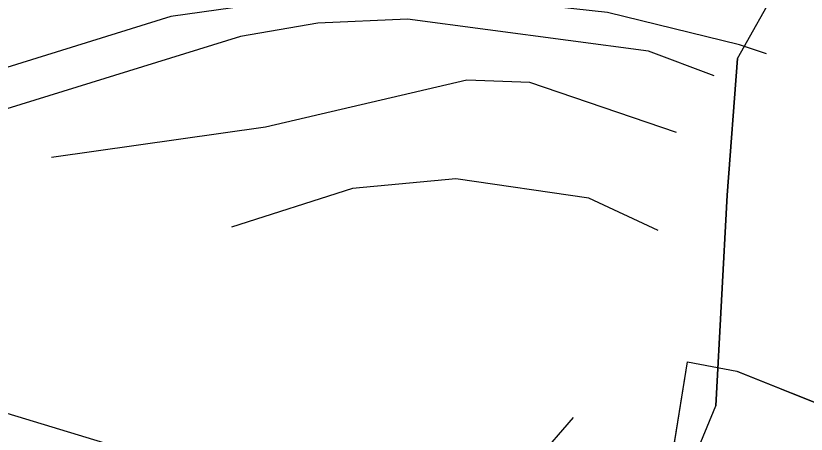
# Model space of a CAD drawing. Extents: x -662620 to -656370, y -1067090 to -1062990.
# Drawn here: x -661327.8 to -661257.9, y -1066382.9 to -1066345.9 of the extents above; entities that cross this region are included whole.
import ezdxf

# ---------------------------------------------------------------- set-up
doc = ezdxf.new("R2010")
doc.units = 0
for name, color, linetype in [('OBVOD_PÚ', 7, 'Continuous'), ('OSTATNÍ_PLOCHA_-_STÁVAJÍCÍ', 7, 'Continuous'), ('SDELOVACÍ_VEDENÍ_-_PODZEMNÍ', 7, 'Continuous'), ('VRSTEVNICE_ZÁKLADNÍ', 7, 'Continuous')]:
    doc.layers.add(name, color=color, linetype=linetype)

msp = doc.modelspace()

# ---------------------------------------------------------------- linework, layer by layer
at = {"layer": 'OBVOD_PÚ'}
for points in [[(-661270.49, -1066389.59), (-661268.39, -1066376.51)], [(-661268.39, -1066376.51), (-661264.03, -1066377.35)], [(-661264.03, -1066377.35), (-661109.35, -1066439.01)]]:
    msp.add_lwpolyline(points, dxfattribs=at)
at = {"layer": 'OSTATNÍ_PLOCHA_-_STÁVAJÍCÍ'}
for p, q in [((-661270.49, -1066389.59), (-661268.39, -1066376.51)), ((-661270.49, -1066389.59), (-661268.39, -1066376.51)), ((-661268.39, -1066376.51), (-661264.03, -1066377.35)), ((-661268.39, -1066376.51), (-661264.03, -1066377.35)), ((-661264.03, -1066377.35), (-661200.757, -1066402.572)), ((-661264.03, -1066377.35), (-661200.757, -1066402.572))]:
    msp.add_line(p, q, dxfattribs=at)
msp.add_lwpolyline([(-661370.76, -1066343.74), (-661375.9, -1066349.21), (-661378.2, -1066355.32), (-661378.35, -1066362.31), (-661375, -1066371.12), (-661365.58, -1066383.94), (-661352.85, -1066393.3), (-661317.72, -1066415.58), (-661309.79, -1066418.7), (-661297.89, -1066421.36), (-661286.54, -1066423.78), (-661281.35, -1066415.19), (-661278.09, -1066409.41), (-661275.13, -1066403.38), (-661272.45, -1066396.64), (-661270.52, -1066389.59), (-661270.52, -1066389.589), (-661270.49, -1066389.59), (-661268.39, -1066376.51), (-661264.03, -1066377.35), (-661200.757, -1066402.572)], dxfattribs=at)
msp.add_lwpolyline([(-661370.76, -1066343.74), (-661375.9, -1066349.21), (-661378.2, -1066355.32), (-661378.35, -1066362.31), (-661375, -1066371.12), (-661365.58, -1066383.94), (-661352.85, -1066393.3), (-661317.72, -1066415.58), (-661309.79, -1066418.7), (-661297.89, -1066421.36), (-661286.54, -1066423.78), (-661281.35, -1066415.19), (-661278.09, -1066409.41), (-661275.13, -1066403.38), (-661272.45, -1066396.64), (-661270.52, -1066389.59), (-661270.52, -1066389.589), (-661270.49, -1066389.59), (-661268.39, -1066376.51), (-661264.03, -1066377.35), (-661200.757, -1066402.572)], dxfattribs=at)
at = {"layer": 'SDELOVACÍ_VEDENÍ_-_PODZEMNÍ'}
for points in [[(-661285.65, -1066423.55), (-661280.27, -1066414.72), (-661275.91, -1066406.76), (-661272.81, -1066400.11), (-661269.65, -1066389.55), (-661265.89, -1066380.41), (-661264.86, -1066361.76), (-661263.96, -1066349.68), (-661260.27, -1066343.1), (-661250.71, -1066340.01), (-661239.89, -1066338.13), (-661228.2, -1066337.35), (-661223.3, -1066334.68), (-661218.52, -1066327.96), (-661215.44, -1066321.37), (-661207.71, -1066310.32), (-661207.61, -1066308.57), (-661207.53, -1066308.14)], [(-661285.65, -1066423.55), (-661280.27, -1066414.72), (-661275.91, -1066406.76), (-661272.81, -1066400.11), (-661269.65, -1066389.55), (-661265.89, -1066380.41), (-661264.86, -1066361.76), (-661263.96, -1066349.68), (-661260.27, -1066343.1), (-661250.71, -1066340.01), (-661239.89, -1066338.13), (-661228.2, -1066337.35), (-661223.3, -1066334.68), (-661218.52, -1066327.96), (-661215.44, -1066321.37), (-661207.71, -1066310.32), (-661207.61, -1066308.57), (-661207.53, -1066308.14)], [(-661285.65, -1066423.55), (-661280.27, -1066414.72), (-661275.91, -1066406.76), (-661272.81, -1066400.11), (-661269.65, -1066389.55), (-661265.89, -1066380.41), (-661264.86, -1066361.76), (-661263.96, -1066349.68), (-661260.27, -1066343.1), (-661250.71, -1066340.01), (-661239.89, -1066338.13), (-661228.2, -1066337.35), (-661223.3, -1066334.68), (-661218.52, -1066327.96), (-661215.44, -1066321.37), (-661207.71, -1066310.32), (-661207.61, -1066308.57), (-661207.53, -1066308.14)], [(-661285.65, -1066423.55), (-661280.27, -1066414.72), (-661275.91, -1066406.76), (-661272.81, -1066400.11), (-661269.65, -1066389.55), (-661265.89, -1066380.41), (-661264.86, -1066361.76), (-661263.96, -1066349.68), (-661260.27, -1066343.1), (-661250.71, -1066340.01), (-661239.89, -1066338.13), (-661228.2, -1066337.35), (-661223.3, -1066334.68), (-661218.52, -1066327.96), (-661215.44, -1066321.37), (-661207.71, -1066310.32), (-661207.61, -1066308.57), (-661207.53, -1066308.14)], [(-661263.96, -1066349.68), (-661264.86, -1066361.76), (-661265.89, -1066380.41)], [(-661263.96, -1066349.68), (-661264.86, -1066361.76), (-661265.89, -1066380.41)], [(-661263.96, -1066349.68), (-661264.86, -1066361.76), (-661265.89, -1066380.41)], [(-661263.96, -1066349.68), (-661264.86, -1066361.76), (-661265.89, -1066380.41)]]:
    msp.add_lwpolyline(points, dxfattribs=at)
at = {"layer": 'VRSTEVNICE_ZÁKLADNÍ'}
for points in [[(-661261.403, -1066349.253), (-661263.771, -1066348.464), (-661275.476, -1066345.609), (-661290.892, -1066343.896), (-661305.883, -1066344.799), (-661314.117, -1066345.96), (-661330.002, -1066350.89), (-661338.566, -1066352.318), (-661348.843, -1066352.318), (-661353.982, -1066353.317), (-661360.833, -1066356.599), (-661363.973, -1066359.312), (-661365.972, -1066362.166), (-661368.684, -1066369.161), (-661369.398, -1066375.441), (-661367.97, -1066379.438), (-661364.402, -1066385.29), (-661360.833, -1066389.572), (-661343.419, -1066400.42), (-661333.755, -1066409.922)], [(-661261.403, -1066349.253), (-661263.771, -1066348.464), (-661275.476, -1066345.609), (-661290.892, -1066343.896), (-661305.883, -1066344.799), (-661314.117, -1066345.96), (-661330.002, -1066350.89), (-661338.566, -1066352.318), (-661348.843, -1066352.318), (-661353.982, -1066353.317), (-661360.833, -1066356.599), (-661363.973, -1066359.312), (-661365.972, -1066362.166), (-661368.684, -1066369.161), (-661369.398, -1066375.441), (-661367.97, -1066379.438), (-661364.402, -1066385.29), (-661360.833, -1066389.572), (-661343.419, -1066400.42), (-661333.755, -1066409.922)], [(-661266.034, -1066351.199), (-661271.84, -1066349.035), (-661293.175, -1066346.18), (-661301.093, -1066346.555), (-661307.955, -1066347.716), (-661331.144, -1066354.887), (-661339.708, -1066356.029), (-661346.56, -1066355.886), (-661351.698, -1066356.6), (-661358.264, -1066360.739), (-661360.833, -1066364.878), (-661361.256, -1066368.842), (-661360.095, -1066375.491), (-661358.194, -1066381.084), (-661348.986, -1066389.858), (-661333.713, -1066397.994), (-661323.721, -1066405.559), (-661317.012, -1066413.838), (-661311.446, -1066422.259), (-661309.162, -1066428.254), (-661308.448, -1066434.535), (-661312.159, -1066452.805)], [(-661266.034, -1066351.199), (-661271.84, -1066349.035), (-661293.175, -1066346.18), (-661301.093, -1066346.555), (-661307.955, -1066347.716), (-661331.144, -1066354.887), (-661339.708, -1066356.029), (-661346.56, -1066355.886), (-661351.698, -1066356.6), (-661358.264, -1066360.739), (-661360.833, -1066364.878), (-661361.256, -1066368.842), (-661360.095, -1066375.491), (-661358.194, -1066381.084), (-661348.986, -1066389.858), (-661333.713, -1066397.994), (-661323.721, -1066405.559), (-661317.012, -1066413.838), (-661311.446, -1066422.259), (-661309.162, -1066428.254), (-661308.448, -1066434.535), (-661312.159, -1066452.805)], [(-661269.348, -1066356.233), (-661282.332, -1066351.8), (-661287.927, -1066351.589), (-661305.736, -1066355.743), (-661324.692, -1066358.435)], [(-661269.348, -1066356.233), (-661282.332, -1066351.8), (-661287.927, -1066351.589), (-661305.736, -1066355.743), (-661324.692, -1066358.435)], [(-661270.981, -1066364.892), (-661277.103, -1066362.043), (-661288.893, -1066360.311), (-661298.029, -1066361.167), (-661308.734, -1066364.593)], [(-661270.981, -1066364.892), (-661277.103, -1066362.043), (-661288.893, -1066360.311), (-661298.029, -1066361.167), (-661308.734, -1066364.593)], [(-661334.492, -1066365.232), (-661340.087, -1066366.182), (-661345.365, -1066368.715), (-661348.215, -1066371.459), (-661345.638, -1066373.27), (-661333.999, -1066379.438), (-661312.302, -1066386.004), (-661295.174, -1066391.999), (-661290.891, -1066392.284), (-661288.037, -1066391.142), (-661284.896, -1066388.859), (-661278.473, -1066381.436)], [(-661334.492, -1066365.232), (-661340.087, -1066366.182), (-661345.365, -1066368.715), (-661348.215, -1066371.459), (-661345.638, -1066373.27), (-661333.999, -1066379.438), (-661312.302, -1066386.004), (-661295.174, -1066391.999), (-661290.891, -1066392.284), (-661288.037, -1066391.142), (-661284.896, -1066388.859), (-661278.473, -1066381.436)]]:
    msp.add_lwpolyline(points, dxfattribs=at)

doc.saveas('drawing.dxf')
